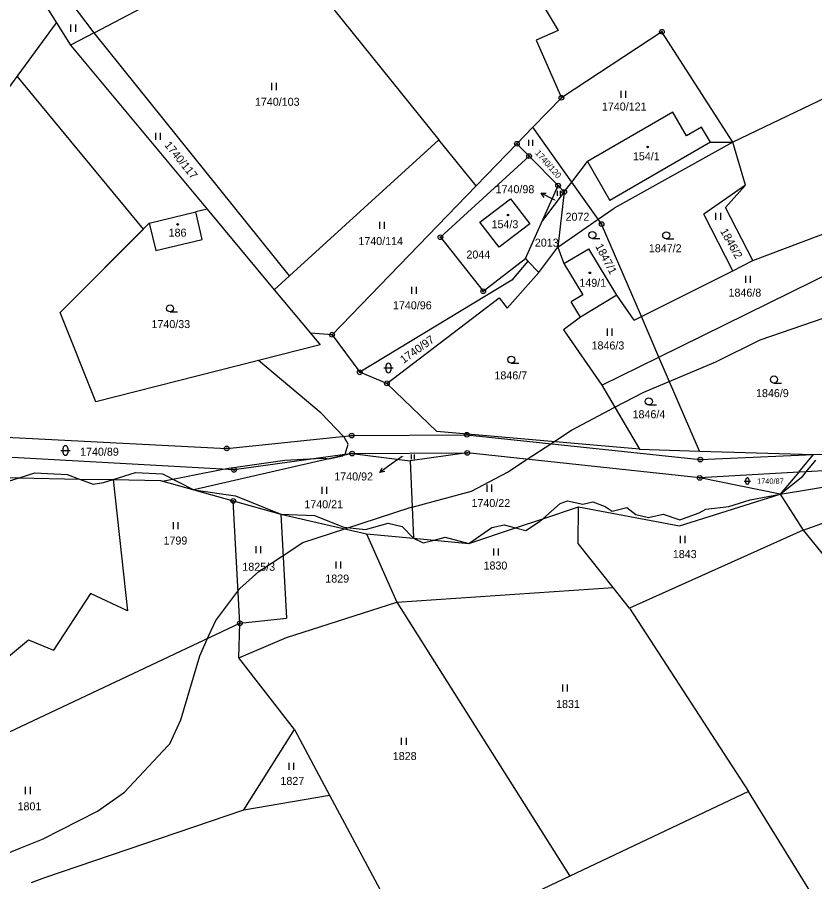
# Model space of a CAD drawing. Extents: x -445050 to -440454, y -1134563 to -1129741.
# Drawn here: x -443735.4 to -443566, y -1133613.8 to -1133430.3 of the extents above; entities that cross this region are included whole.
import ezdxf

# ---------------------------------------------------------------- set-up
doc = ezdxf.new("R2010")
doc.units = 0
for name, color, linetype in [('Vrstva 1', 7, 'Continuous'), ('Vrstva 16', 7, 'Continuous'), ('Vrstva 18', 7, 'Continuous'), ('Vrstva 19', 7, 'Continuous'), ('Vrstva 24', 7, 'Continuous'), ('Vrstva 25', 7, 'Continuous'), ('Vrstva 3', 7, 'Continuous'), ('Vrstva 37', 7, 'Continuous'), ('Vrstva 4', 7, 'Continuous'), ('Vrstva 52', 7, 'Continuous'), ('Vrstva 6', 7, 'Continuous')]:
    doc.layers.add(name, color=color, linetype=linetype)

msp = doc.modelspace()

# ---------------------------------------------------------------- linework, layer by layer
at = {"layer": 'Vrstva 1'}
for p, q in [((-443598.49, -1133433.35), (-443619.84, -1133447.37)), ((-443583.42, -1133456.82), (-443598.49, -1133433.35)), ((-443625.9, -1133453.62), (-443619.84, -1133447.37)), ((-443625.9, -1133453.62), (-443629.29, -1133457.12)), ((-443617.64, -1133465.26), (-443625.9, -1133453.62)), ((-443617.64, -1133465.26), (-443614.31, -1133460.9)), ((-443619.23, -1133467.35), (-443617.64, -1133465.26)), ((-443612.05, -1133473.14), (-443617.64, -1133465.26)), ((-443612.05, -1133473.14), (-443608.65, -1133470.77)), ((-443620.57, -1133479.08), (-443612.05, -1133473.14)), ((-443611.32, -1133474.17), (-443612.05, -1133473.14)), ((-443602.85, -1133493.82), (-443611.32, -1133474.17)), ((-443599.13, -1133502.43), (-443555.56, -1133480.99)), ((-443602.85, -1133493.82), (-443583.4, -1133484.09)), ((-443604.39, -1133494.59), (-443602.85, -1133493.82)), ((-443599.13, -1133502.43), (-443602.85, -1133493.82)), ((-443611.23, -1133508.39), (-443599.13, -1133502.43)), ((-443590.53, -1133522.37), (-443599.13, -1133502.43)), ((-443603.28, -1133521.97), (-443590.53, -1133522.37)), ((-443590.53, -1133522.37), (-443566.28, -1133523.13)), ((-443697.91, -1133530.6), (-443689.53, -1133532.94)), ((-443688.12, -1133558.91), (-443689.53, -1133532.94)), ((-443689.53, -1133532.94), (-443679.44, -1133535.77)), ((-443688.12, -1133558.91), (-443678.2, -1133557.85)), ((-443754.87, -1133590.4), (-443688.12, -1133558.91)), ((-443688.38, -1133566.26), (-443688.12, -1133558.91))]:
    msp.add_line(p, q, dxfattribs=at)
for points in [[(-443758.95, -1133381.02), (-443727.09, -1133431.44)], [(-443762.41, -1133479.57), (-443727.09, -1133431.44)], [(-443727.09, -1133431.44), (-443724.08, -1133436.19)], [(-443724.08, -1133436.19), (-443695.08, -1133471)], [(-443596.21, -1133450.42), (-443614.31, -1133460.9)], [(-443593.28, -1133455.46), (-443596.21, -1133450.42)], [(-443590.06, -1133453.59), (-443593.28, -1133455.46)], [(-443588.19, -1133456.81), (-443590.06, -1133453.59)], [(-443637.96, -1133466.07), (-443629.29, -1133457.12)], [(-443629.29, -1133457.12), (-443626.7, -1133459.75)], [(-443583.42, -1133456.82), (-443608.65, -1133470.77)], [(-443588.19, -1133456.81), (-443583.42, -1133456.82)], [(-443580.74, -1133465.89), (-443583.42, -1133456.82)], [(-443626.7, -1133459.75), (-443645.54, -1133476.97)], [(-443626.7, -1133459.75), (-443620.53, -1133466.02)], [(-443668.56, -1133497.66), (-443637.96, -1133466.07)], [(-443623.85, -1133473.4), (-443620.53, -1133466.02)], [(-443620.53, -1133466.02), (-443619.23, -1133467.35)], [(-443580.74, -1133465.89), (-443589.61, -1133472.1)], [(-443584.98, -1133470.69), (-443580.74, -1133465.89)], [(-443619.23, -1133467.35), (-443623.85, -1133473.4)], [(-443619.23, -1133467.35), (-443620.57, -1133479.08)], [(-443637.13, -1133473.77), (-443630.65, -1133468.81)], [(-443630.65, -1133468.81), (-443626.56, -1133474.1)], [(-443707.37, -1133473.98), (-443697.51, -1133471.59)], [(-443695.08, -1133471), (-443697.51, -1133471.59)], [(-443696.1, -1133477.42), (-443697.51, -1133471.59)], [(-443695.08, -1133471), (-443680.83, -1133488.11)], [(-443579.17, -1133481.9), (-443584.98, -1133470.69)], [(-443627.48, -1133481.49), (-443623.85, -1133473.4)], [(-443583.4, -1133484.09), (-443589.61, -1133472.1)], [(-443707.37, -1133473.98), (-443726.28, -1133492.98)], [(-443707.37, -1133473.98), (-443705.96, -1133479.81)], [(-443633.06, -1133479.08), (-443637.13, -1133473.77)], [(-443626.56, -1133474.1), (-443633.06, -1133479.08)], [(-443579.17, -1133481.9), (-443558.39, -1133474.08)], [(-443645.54, -1133476.97), (-443636.45, -1133488.44)], [(-443705.96, -1133479.81), (-443696.1, -1133477.42)], [(-443624.63, -1133484.45), (-443620.57, -1133479.08)], [(-443620.57, -1133479.08), (-443619.31, -1133482.57)], [(-443619.31, -1133482.57), (-443614.02, -1133479.4)], [(-443608.06, -1133489.28), (-443614.02, -1133479.4)], [(-443636.45, -1133488.44), (-443627.48, -1133481.49)], [(-443626.95, -1133482.04), (-443630.37, -1133486.06)], [(-443627.48, -1133481.49), (-443626.95, -1133482.04)], [(-443626.95, -1133482.04), (-443624.63, -1133484.45)], [(-443619.31, -1133482.57), (-443615.32, -1133489.23)], [(-443583.4, -1133484.09), (-443579.17, -1133481.9)], [(-443631.38, -1133492.05), (-443624.63, -1133484.45)], [(-443630.37, -1133486.06), (-443662.68, -1133505.65)], [(-443680.83, -1133488.11), (-443673.12, -1133497.36)], [(-443656.9, -1133507.99), (-443633.08, -1133489.82)], [(-443633.08, -1133489.82), (-443631.38, -1133492.05)], [(-443615.32, -1133489.23), (-443617.74, -1133490.68)], [(-443608.06, -1133489.28), (-443615.78, -1133493.94)], [(-443604.39, -1133494.59), (-443608.06, -1133489.28)], [(-443615.78, -1133493.94), (-443617.74, -1133490.68)], [(-443718.75, -1133511.94), (-443726.28, -1133492.98)], [(-443615.78, -1133493.94), (-443619.4, -1133496.61)], [(-443673.12, -1133497.36), (-443671.06, -1133499.83)], [(-443668.56, -1133497.66), (-443673.12, -1133497.36)], [(-443619.4, -1133496.61), (-443611.23, -1133508.39)], [(-443668.56, -1133497.66), (-443662.68, -1133505.65)], [(-443671.06, -1133499.83), (-443718.75, -1133511.94)], [(-443656.9, -1133507.99), (-443662.68, -1133505.65)], [(-443646.31, -1133518.24), (-443656.9, -1133507.99)], [(-443611.23, -1133508.39), (-443603.28, -1133521.97)], [(-443758.46, -1133518.39), (-443690.93, -1133521.81)], [(-443690.93, -1133521.81), (-443664.37, -1133519.08)], [(-443664.37, -1133519.08), (-443639.91, -1133518.92)], [(-443603.28, -1133521.97), (-443646.31, -1133518.24)], [(-443639.91, -1133518.92), (-443590.37, -1133524.17)], [(-443664.29, -1133522.9), (-443697.91, -1133530.6)], [(-443664.29, -1133522.9), (-443689.37, -1133526.37)], [(-443664.29, -1133522.9), (-443639.83, -1133522.75)], [(-443664.29, -1133522.9), (-443651.97, -1133524.47)], [(-443639.83, -1133522.75), (-443651.97, -1133524.47)], [(-443590.45, -1133528.08), (-443639.83, -1133522.75)], [(-443590.37, -1133524.17), (-443566.28, -1133523.13)], [(-443569.41, -1133526.85), (-443566.28, -1133523.13)], [(-443566.28, -1133523.13), (-443561.9, -1133522.94)], [(-443689.37, -1133526.37), (-443736.47, -1133523.73)], [(-443651.97, -1133524.47), (-443651.28, -1133540.85)], [(-443569.41, -1133526.85), (-443590.45, -1133528.08)], [(-443573.35, -1133531.52), (-443536.03, -1133525.36)], [(-443569.41, -1133526.85), (-443573.35, -1133531.52)], [(-443567.83, -1133526.76), (-443569.41, -1133526.85)], [(-443568.51, -1133539.16), (-443534.27, -1133526.89)], [(-443548.33, -1133525.61), (-443567.83, -1133526.76)], [(-443751.79, -1133527.75), (-443734.98, -1133528.06)], [(-443734.98, -1133528.06), (-443722.17, -1133528.3)], [(-443722.17, -1133528.3), (-443715.07, -1133528.43)], [(-443715.07, -1133528.43), (-443705.01, -1133528.61)], [(-443705.01, -1133528.61), (-443697.91, -1133530.6)], [(-443573.35, -1133531.52), (-443590.45, -1133528.08)], [(-443594.74, -1133538.21), (-443573.35, -1133531.52)], [(-443573.35, -1133531.52), (-443568.51, -1133539.16)], [(-443623.82, -1133536.74), (-443616.19, -1133534.19)], [(-443616.19, -1133534.19), (-443594.74, -1133538.21)], [(-443679.44, -1133535.77), (-443661.26, -1133539.92)], [(-443629.59, -1133538.67), (-443623.82, -1133536.74)], [(-443639.47, -1133541.96), (-443629.59, -1133538.67)], [(-443568.51, -1133539.16), (-443543.96, -1133569.4)], [(-443661.26, -1133539.92), (-443651.28, -1133540.85)], [(-443651.28, -1133540.85), (-443646.87, -1133541.26)], [(-443646.87, -1133541.26), (-443639.47, -1133541.96)], [(-443732.35, -1133613.95), (-443729.52, -1133612.89)]]:
    msp.add_lwpolyline(points, dxfattribs=at)
at = {"layer": 'Vrstva 16'}
for p, q in [((-443621.49, -1133468.98), (-443624.16, -1133467.62)), ((-443655.97, -1133525.18), (-443658.42, -1133526.91))]:
    msp.add_line(p, q, dxfattribs=at)
for points in [[(-443623.5, -1133468.52), (-443624.16, -1133467.62), (-443623.05, -1133467.63)], [(-443621.23, -1133469.11), (-443621.49, -1133468.98)], [(-443653.63, -1133523.53), (-443655.97, -1133525.18)], [(-443657.32, -1133526.74), (-443658.42, -1133526.91), (-443657.89, -1133525.92)]]:
    msp.add_lwpolyline(points, dxfattribs=at)
at = {"layer": 'Vrstva 24'}
for centre, radius in [((-443598.49, -1133433.35), 0.5), ((-443598.49, -1133433.35), 0.1), ((-443619.84, -1133447.37), 0.5), ((-443619.84, -1133447.37), 0.1), ((-443629.29, -1133457.12), 0.5), ((-443629.29, -1133457.12), 0.1), ((-443626.7, -1133459.75), 0.5), ((-443626.7, -1133459.75), 0.1), ((-443620.53, -1133466.02), 0.5), ((-443620.53, -1133466.02), 0.1), ((-443619.23, -1133467.35), 0.5), ((-443619.23, -1133467.35), 0.1), ((-443611.32, -1133474.17), 0.5), ((-443611.32, -1133474.17), 0.1), ((-443645.54, -1133476.97), 0.5), ((-443645.54, -1133476.97), 0.1), ((-443636.45, -1133488.44), 0.5), ((-443636.45, -1133488.44), 0.1), ((-443668.56, -1133497.66), 0.5), ((-443668.56, -1133497.66), 0.1), ((-443662.68, -1133505.65), 0.5), ((-443662.68, -1133505.65), 0.1), ((-443656.9, -1133507.99), 0.5), ((-443656.9, -1133507.99), 0.1), ((-443664.37, -1133519.08), 0.5), ((-443664.37, -1133519.08), 0.1), ((-443639.91, -1133518.92), 0.5), ((-443639.91, -1133518.92), 0.1), ((-443690.93, -1133521.81), 0.5), ((-443690.93, -1133521.81), 0.1), ((-443664.29, -1133522.9), 0.5), ((-443664.29, -1133522.9), 0.1), ((-443639.83, -1133522.75), 0.5), ((-443639.83, -1133522.75), 0.1), ((-443590.37, -1133524.17), 0.5), ((-443590.37, -1133524.17), 0.1), ((-443689.37, -1133526.37), 0.5), ((-443689.37, -1133526.37), 0.1), ((-443590.45, -1133528.08), 0.5), ((-443590.45, -1133528.08), 0.1), ((-443689.53, -1133532.94), 0.5), ((-443689.53, -1133532.94), 0.1), ((-443688.12, -1133558.91), 0.5), ((-443688.12, -1133558.91), 0.1)]:
    msp.add_circle(centre, radius, dxfattribs=at)
at = {"layer": 'Vrstva 25'}
for p, q in [((-443723.99, -1133433.33), (-443723.99, -1133431.83)), ((-443722.99, -1133433.33), (-443722.99, -1133431.83)), ((-443681.36, -1133445.72), (-443681.36, -1133444.22)), ((-443680.36, -1133445.72), (-443680.36, -1133444.22)), ((-443607.18, -1133447.4), (-443607.18, -1133445.9)), ((-443606.18, -1133447.4), (-443606.18, -1133445.9)), ((-443705.96, -1133456.32), (-443705.96, -1133454.82)), ((-443704.96, -1133456.32), (-443704.96, -1133454.82)), ((-443626.76, -1133457.56), (-443626.76, -1133456.28)), ((-443625.91, -1133457.56), (-443625.91, -1133456.28)), ((-443620.67, -1133468.15), (-443620.67, -1133467.15)), ((-443620.01, -1133468.15), (-443620.01, -1133467.15)), ((-443587.01, -1133473.26), (-443587.01, -1133471.76)), ((-443586.01, -1133473.26), (-443586.01, -1133471.76)), ((-443658.43, -1133475.18), (-443658.43, -1133473.68)), ((-443657.43, -1133475.18), (-443657.43, -1133473.68)), ((-443613.25, -1133477.25), (-443611.65, -1133477.25)), ((-443597.58, -1133477.3), (-443595.98, -1133477.3)), ((-443580.66, -1133486.66), (-443580.66, -1133485.16)), ((-443579.66, -1133486.66), (-443579.66, -1133485.16)), ((-443651.62, -1133489), (-443651.62, -1133487.5)), ((-443650.62, -1133489), (-443650.62, -1133487.5)), ((-443702.95, -1133492.83), (-443701.35, -1133492.83)), ((-443610.05, -1133497.88), (-443610.05, -1133496.38)), ((-443609.05, -1133497.88), (-443609.05, -1133496.38)), ((-443657.57, -1133504.73), (-443655.57, -1133504.73)), ((-443657.07, -1133505.23), (-443657.07, -1133504.23)), ((-443656.07, -1133504.23), (-443656.07, -1133505.23)), ((-443630.49, -1133503.71), (-443628.89, -1133503.71)), ((-443574.7, -1133507.92), (-443573.1, -1133507.92)), ((-443601.28, -1133512.58), (-443599.68, -1133512.58)), ((-443726.16, -1133522.25), (-443724.16, -1133522.25)), ((-443725.66, -1133522.75), (-443725.66, -1133521.75)), ((-443724.66, -1133521.75), (-443724.66, -1133522.75)), ((-443651.71, -1133524.12), (-443651.71, -1133523.11)), ((-443651.04, -1133524.12), (-443651.04, -1133523.11)), ((-443581.01, -1133528.75), (-443579.67, -1133528.75)), ((-443580.67, -1133529.08), (-443580.67, -1133528.42)), ((-443580.01, -1133528.42), (-443580.01, -1133529.08)), ((-443670.67, -1133531.47), (-443670.67, -1133529.97)), ((-443669.67, -1133531.47), (-443669.67, -1133529.97)), ((-443635.63, -1133530.99), (-443635.63, -1133529.49)), ((-443634.63, -1133530.99), (-443634.63, -1133529.49)), ((-443702.22, -1133538.97), (-443702.22, -1133537.47)), ((-443701.22, -1133538.97), (-443701.22, -1133537.47)), ((-443594.53, -1133541.9), (-443594.53, -1133540.4)), ((-443593.53, -1133541.9), (-443593.53, -1133540.4)), ((-443684.66, -1133544.08), (-443684.66, -1133542.58)), ((-443683.66, -1133544.08), (-443683.66, -1133542.58)), ((-443634.21, -1133544.54), (-443634.21, -1133543.04)), ((-443633.21, -1133544.54), (-443633.21, -1133543.04)), ((-443667.69, -1133547.29), (-443667.69, -1133545.79)), ((-443666.69, -1133547.29), (-443666.69, -1133545.79)), ((-443619.53, -1133573.44), (-443619.53, -1133571.94)), ((-443618.53, -1133573.44), (-443618.53, -1133571.94)), ((-443653.77, -1133584.73), (-443653.77, -1133583.23)), ((-443652.77, -1133584.73), (-443652.77, -1133583.23)), ((-443677.68, -1133590.06), (-443677.68, -1133588.56)), ((-443676.68, -1133590.06), (-443676.68, -1133588.56)), ((-443733.62, -1133595.18), (-443733.62, -1133593.68)), ((-443732.62, -1133595.18), (-443732.62, -1133593.68))]:
    msp.add_line(p, q, dxfattribs=at)
for centre, radius in [((-443601.53, -1133457.81), 0.175), ((-443631.2, -1133472.25), 0.175), ((-443701.32, -1133474.26), 0.175), ((-443613.25, -1133476.5), 0.75), ((-443597.58, -1133476.55), 0.75), ((-443613.82, -1133484.53), 0.175), ((-443702.95, -1133492.08), 0.75), ((-443630.49, -1133502.96), 0.75), ((-443574.7, -1133507.17), 0.75), ((-443601.28, -1133511.83), 0.75)]:
    msp.add_circle(centre, radius, dxfattribs=at)
for centre, radius, start, end in [((-443656.57, -1133504.23), 0.5, 0, 180), ((-443656.57, -1133505.23), 0.5, 180, 0), ((-443725.16, -1133521.75), 0.5, 0, 180), ((-443725.16, -1133522.75), 0.5, 180, 0), ((-443580.34, -1133528.42), 0.335, 0, 180), ((-443580.34, -1133529.08), 0.335, 180, 0)]:
    msp.add_arc(centre, radius, start, end, dxfattribs=at)
at = {"layer": 'Vrstva 3'}
for points in [[(-443596.21, -1133450.42), (-443614.31, -1133460.9)], [(-443593.28, -1133455.46), (-443596.21, -1133450.42)], [(-443590.06, -1133453.59), (-443593.28, -1133455.46)], [(-443588.19, -1133456.81), (-443590.06, -1133453.59)], [(-443588.19, -1133456.81), (-443609.53, -1133469.16)], [(-443614.31, -1133460.9), (-443609.53, -1133469.16)], [(-443637.13, -1133473.77), (-443630.65, -1133468.81)], [(-443630.65, -1133468.81), (-443626.56, -1133474.1)], [(-443707.37, -1133473.98), (-443697.51, -1133471.59)], [(-443696.1, -1133477.42), (-443697.51, -1133471.59)], [(-443707.37, -1133473.98), (-443705.96, -1133479.81)], [(-443633.06, -1133479.08), (-443637.13, -1133473.77)], [(-443626.56, -1133474.1), (-443633.06, -1133479.08)], [(-443705.96, -1133479.81), (-443696.1, -1133477.42)], [(-443619.31, -1133482.57), (-443614.02, -1133479.4)], [(-443608.06, -1133489.28), (-443614.02, -1133479.4)], [(-443619.31, -1133482.57), (-443615.32, -1133489.23)], [(-443615.32, -1133489.23), (-443617.74, -1133490.68)], [(-443608.06, -1133489.28), (-443615.78, -1133493.94)], [(-443615.78, -1133493.94), (-443617.74, -1133490.68)]]:
    msp.add_lwpolyline(points, dxfattribs=at)
at = {"layer": 'Vrstva 37'}
for centre in [(-443601.53, -1133457.81), (-443631.2, -1133472.25), (-443701.32, -1133474.26), (-443613.82, -1133484.53)]:
    msp.add_circle(centre, 0.175, dxfattribs=at)
at = {"layer": 'Vrstva 4'}
for points in [[(-443588.19, -1133456.81), (-443609.53, -1133469.16)], [(-443614.31, -1133460.9), (-443609.53, -1133469.16)], [(-443567.83, -1133526.76), (-443565.81, -1133524.27)], [(-443715.07, -1133528.43), (-443710.31, -1133526.91)], [(-443710.31, -1133526.91), (-443704.54, -1133527.21)], [(-443568.58, -1133527.68), (-443567.83, -1133526.76)], [(-443737.28, -1133528.79), (-443734.98, -1133528.06)], [(-443734.98, -1133528.06), (-443731.69, -1133527.02)], [(-443731.69, -1133527.02), (-443724.8, -1133527.32)], [(-443724.8, -1133527.32), (-443722.17, -1133528.3)], [(-443722.17, -1133528.3), (-443719.26, -1133529.38)], [(-443717.08, -1133529.03), (-443715.07, -1133528.43)], [(-443704.54, -1133527.21), (-443697.91, -1133530.6)], [(-443573.35, -1133531.52), (-443568.58, -1133527.68)], [(-443719.26, -1133529.38), (-443717.08, -1133529.03)], [(-443697.91, -1133530.6), (-443689.06, -1133531.86)], [(-443689.06, -1133531.86), (-443679.44, -1133535.77)], [(-443579.77, -1133532.69), (-443573.35, -1133531.52)], [(-443623.82, -1133536.74), (-443620.1, -1133533.52)], [(-443620.1, -1133533.52), (-443618.57, -1133532.93)], [(-443618.57, -1133532.93), (-443615.27, -1133533.63)], [(-443615.27, -1133533.63), (-443613.15, -1133533.16)], [(-443613.15, -1133533.16), (-443610.56, -1133534.16)], [(-443610.56, -1133534.16), (-443609.09, -1133535.11)], [(-443589.19, -1133534.69), (-443584.25, -1133534.16)], [(-443584.25, -1133534.16), (-443579.77, -1133532.69)], [(-443679.44, -1133535.77), (-443672.27, -1133536.04)], [(-443672.27, -1133536.04), (-443666.02, -1133538.52)], [(-443609.09, -1133535.11), (-443605.97, -1133534.34)], [(-443605.97, -1133534.34), (-443604.03, -1133535.87)], [(-443604.03, -1133535.87), (-443601.32, -1133536.46)], [(-443601.32, -1133536.46), (-443598.26, -1133535.75)], [(-443598.26, -1133535.75), (-443594.72, -1133536.99)], [(-443594.72, -1133536.99), (-443590.55, -1133535.46)], [(-443590.55, -1133535.46), (-443589.19, -1133534.69)], [(-443661.43, -1133538.99), (-443656.66, -1133537.7)], [(-443656.66, -1133537.7), (-443653.66, -1133538.35)], [(-443627.4, -1133539.23), (-443624.46, -1133537.29)], [(-443624.46, -1133537.29), (-443623.82, -1133536.74)], [(-443666.02, -1133538.52), (-443661.43, -1133538.99)], [(-443653.66, -1133538.35), (-443651.28, -1133540.85)], [(-443639.47, -1133541.96), (-443634.64, -1133538.58)], [(-443634.64, -1133538.58), (-443631.99, -1133538.05)], [(-443631.99, -1133538.05), (-443629.59, -1133538.67)], [(-443629.59, -1133538.67), (-443627.4, -1133539.23)], [(-443651.28, -1133540.85), (-443649.18, -1133541.88)], [(-443649.18, -1133541.88), (-443646.87, -1133541.26)], [(-443646.87, -1133541.26), (-443644.53, -1133540.64)], [(-443644.53, -1133540.64), (-443639.47, -1133541.96)]]:
    msp.add_lwpolyline(points, dxfattribs=at)
at = {"layer": 'Vrstva 52'}
for points in [[(-443651.73, -1133534.31), (-443651.56, -1133534.26), (-443638.96, -1133530.9), (-443631.3, -1133526.86), (-443627.13, -1133524.12), (-443622.08, -1133520.81), (-443621.45, -1133520.4), (-443617.67, -1133517.92), (-443608.49, -1133513.07), (-443602.35, -1133509.83), (-443587.02, -1133503.44), (-443577.65, -1133498.76), (-443564.03, -1133494.08), (-443552.37, -1133488.8), (-443546.15, -1133485.99), (-443532.53, -1133481.09), (-443507.84, -1133469.6), (-443507.71, -1133469.52), (-443489.95, -1133457.68), (-443488.25, -1133457.25), (-443487.18, -1133456.41), (-443475.48, -1133447.25), (-443462.71, -1133438.31), (-443453.34, -1133430)], [(-443751.79, -1133527.75), (-443734.98, -1133528.06), (-443722.17, -1133528.3), (-443715.07, -1133528.43), (-443705.01, -1133528.61), (-443704.54, -1133528.74), (-443691.68, -1133526.24), (-443690.47, -1133526.01), (-443678.55, -1133524.3), (-443672.1, -1133523.98), (-443670.04, -1133523.88), (-443669.25, -1133524.04), (-443666.36, -1133523.37), (-443665.95, -1133523.13), (-443665.78, -1133523.03), (-443665.14, -1133520.9), (-443665.99, -1133519.41), (-443666.13, -1133519.26), (-443670.89, -1133514.3), (-443684.16, -1133503.16), (-443718.75, -1133511.94), (-443726.28, -1133492.98), (-443708.62, -1133475.23), (-443735.41, -1133442.77)], [(-443765.61, -1133619.98), (-443749.65, -1133612), (-443743.69, -1133610.3), (-443735.03, -1133606.78), (-443730.06, -1133604.76), (-443718.36, -1133598.8), (-443712.61, -1133594.76), (-443703.43, -1133584.97), (-443703.03, -1133584.54), (-443700.69, -1133579.43), (-443696.64, -1133565.81), (-443694.76, -1133561.69), (-443693.24, -1133558.36), (-443688.13, -1133551.55), (-443684.09, -1133547.93), (-443678.95, -1133544.54), (-443674.72, -1133541.76), (-443665.83, -1133538.88), (-443651.73, -1133534.31)]]:
    msp.add_lwpolyline(points, dxfattribs=at)
at = {"layer": 'Vrstva 6'}
for points in [[(-443719.09, -1133433.56), (-443758.95, -1133381.02)], [(-443719.09, -1133433.56), (-443680.49, -1133413.26)], [(-443680.49, -1133413.26), (-443645.84, -1133456.28)], [(-443628.38, -1133419.95), (-443620.56, -1133433.08)], [(-443620.56, -1133433.08), (-443625.21, -1133435.16)], [(-443719.09, -1133433.56), (-443724.08, -1133436.19)], [(-443677.61, -1133485.16), (-443719.09, -1133433.56)], [(-443625.21, -1133435.16), (-443619.84, -1133447.37)], [(-443543.62, -1133437.72), (-443583.42, -1133456.82)], [(-443645.84, -1133456.28), (-443677.61, -1133485.16)], [(-443637.96, -1133466.07), (-443645.84, -1133456.28)], [(-443680.83, -1133488.11), (-443677.61, -1133485.16)], [(-443715.07, -1133528.43), (-443711.97, -1133556.31)], [(-443616.29, -1133542.02), (-443616.19, -1133534.19)], [(-443679.44, -1133535.77), (-443678.2, -1133557.85)], [(-443568.51, -1133539.16), (-443605.38, -1133555.73)], [(-443661.26, -1133539.92), (-443654.8, -1133554.48)], [(-443608.88, -1133551.33), (-443616.29, -1133542.02)], [(-443719.86, -1133552.58), (-443727.69, -1133564.62)], [(-443711.97, -1133556.31), (-443719.86, -1133552.58)], [(-443654.8, -1133554.48), (-443608.88, -1133551.33)], [(-443605.38, -1133555.73), (-443608.88, -1133551.33)], [(-443678.22, -1133561.94), (-443654.8, -1133554.48)], [(-443654.8, -1133554.48), (-443618.08, -1133612.65)], [(-443605.38, -1133555.73), (-443580.14, -1133594.64)], [(-443757.01, -1133582.41), (-443733.02, -1133562.41)], [(-443733.02, -1133562.41), (-443727.69, -1133564.62)], [(-443688.38, -1133566.26), (-443678.22, -1133561.94)], [(-443676.54, -1133581.49), (-443688.38, -1133566.26)], [(-443687.26, -1133598.54), (-443676.54, -1133581.49)], [(-443676.54, -1133581.49), (-443669.08, -1133595.43)], [(-443580.14, -1133594.64), (-443618.08, -1133612.65)], [(-443559.66, -1133627.77), (-443580.14, -1133594.64)], [(-443687.26, -1133598.54), (-443669.08, -1133595.43)], [(-443669.08, -1133595.43), (-443651.41, -1133628.47)], [(-443729.52, -1133612.89), (-443687.26, -1133598.54)], [(-443618.08, -1133612.65), (-443630.86, -1133618.71)]]:
    msp.add_lwpolyline(points, dxfattribs=at)

# ---------------------------------------------------------------- texts
at = {"layer": 'Vrstva 16'}
for s, p in [('1740/98', (-443633.81, -1133467.62)), ('1740/92', (-443668.07, -1133528.61)), ('1799', (-443704.34, -1133542.22))]:
    msp.add_text(s, height=1.7, dxfattribs=at).set_placement(p)
at = {"layer": 'Vrstva 18'}
for s, height, p in [('1740/103', 1.7, (-443684.93, -1133449.06)), ('1740/121', 1.7, (-443611.24, -1133450.07)), ('1740/98', 0.1, (-443621.48, -1133469.11)), ('2072', 1.7, (-443618.96, -1133473.47)), ('1740/114', 1.7, (-443662.96, -1133478.63)), ('2013', 1.7, (-443625.48, -1133478.97)), ('1847/2', 1.7, (-443601.27, -1133480.16)), ('2044', 1.7, (-443640.01, -1133481.49)), ('1846/8', 1.7, (-443584.35, -1133489.58)), ('1740/96', 1.7, (-443655.61, -1133492.27)), ('1740/33', 1.7, (-443706.9, -1133496.26)), ('1846/3', 1.7, (-443613.44, -1133500.8)), ('1846/7', 1.7, (-443634.06, -1133507.15)), ('1846/9', 1.7, (-443578.51, -1133510.91)), ('1846/4', 1.7, (-443604.73, -1133515.4)), ('1740/89', 1.7, (-443722.06, -1133523.36)), ('1740/92', 0.1, (-443653.88, -1133523.53)), ('1740/87', 1.14, (-443578.3, -1133529.32)), ('1740/21', 1.7, (-443674.43, -1133534.51)), ('1740/22', 1.7, (-443638.94, -1133534.25)), ('1843', 1.7, (-443596.18, -1133545.09)), ('1825/3', 1.7, (-443687.6, -1133547.78)), ('1830', 1.7, (-443636.38, -1133547.52)), ('1829', 1.7, (-443669.98, -1133550.29)), ('1831', 1.7, (-443620.97, -1133576.92)), ('1828', 1.7, (-443655.65, -1133587.97)), ('1827', 1.7, (-443679.51, -1133593.25)), ('1801', 1.7, (-443735.34, -1133598.65))]:
    msp.add_text(s, height=height, dxfattribs=at).set_placement(p)
for s, height, rotation, p in [('1740/117', 1.7, 309.1158, (-443704.26, -1133457.45)), ('1740/120', 1.3, 311.6604, (-443625.51, -1133459.17)), ('1846/2', 1.7, 299.2986, (-443586.18, -1133475.67)), ('1847/1', 1.7, 297.8181, (-443612.7, -1133478.88)), ('1740/97', 1.7, 35.469, (-443653.35, -1133503.85))]:
    msp.add_text(s, height=height, rotation=rotation, dxfattribs=at).set_placement(p)
at = {"layer": 'Vrstva 19'}
for s, p in [('154/1', (-443604.66, -1133460.63)), ('154/3', (-443634.68, -1133475.06)), ('186', (-443703.26, -1133476.85)), ('149/1', (-443616.03, -1133487.5))]:
    msp.add_text(s, height=1.7, dxfattribs=at).set_placement(p)

doc.saveas('drawing.dxf')
